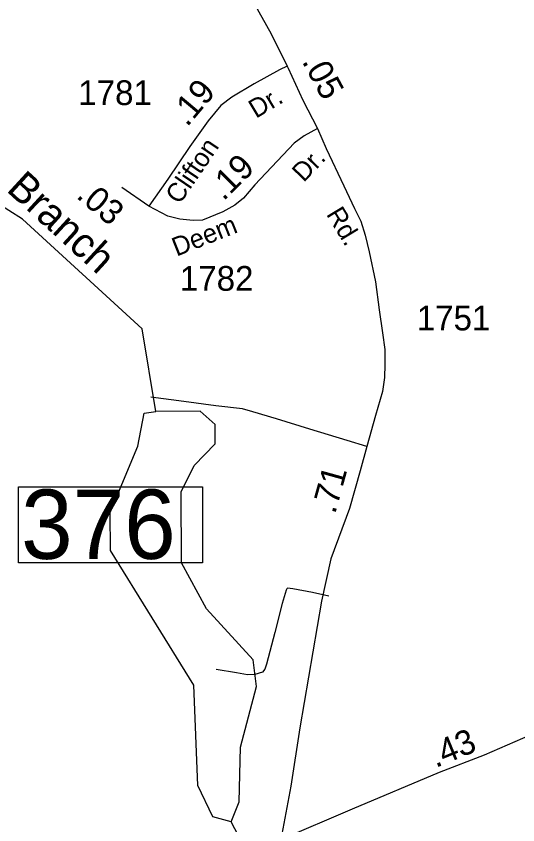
# Model space of a CAD drawing. Extents: x 2093524 to 2270757, y 289120 to 570408.
# Drawn here: x 2207611 to 2210144, y 459217 to 463300 of the extents above; entities that cross this region are included whole.
import ezdxf

# ---------------------------------------------------------------- set-up
doc = ezdxf.new("R2010")
doc.units = 0
for name, color, linetype in [('Exist Hydrographic Creek Single Shore', 7, 'Continuous'), ('Exist Hydrographic Creek Single Shore Label', 7, 'Continuous'), ('Exist Hydrographic Misc Water Feature', 7, 'Continuous'), ('Exist Hydrographic Pond Under 1500 Sq Ft', 7, 'Continuous'), ('Exist Road Non-System Type 51', 7, 'Continuous'), ('Exist Road Primary NC Attributed', 7, 'Continuous'), ('Exist Road Primary NC Mileage Hundredths English Label', 7, 'Continuous'), ('Exist Road Secondary Mileage Hundredths English Label', 7, 'Continuous'), ('Exist Road Secondary Structure Standard Bridge Number Label', 7, 'Continuous'), ('Exist Road Secondary Type 51 Attributed', 7, 'Continuous'), ('Exist Road Secondary Type 51 Label', 7, 'Continuous'), ('Exist Road Secondary Type 51 Number Label', 7, 'Continuous')]:
    doc.layers.add(name, color=color, linetype=linetype)

msp = doc.modelspace()

# ---------------------------------------------------------------- linework, layer by layer
at = {"layer": 'Exist Hydrographic Creek Single Shore'}
msp.add_lwpolyline([(2208315.4, 461303.4), (2208246.5, 461721.3), (2207642.4, 462274.5), (2207433.5, 462406.7), (2206732.4, 462617.5), (2206314.3, 462822.7), (2205888.4, 462929.6), (2205480.3, 462993.6), (2204639.4, 462954.6), (2204364.2, 462901.1), (2203691.3, 462678.4)], dxfattribs=at)
at = {"layer": 'Exist Hydrographic Misc Water Feature'}
msp.add_lwpolyline([(2211027.4, 458257.7), (2210918.5, 458364.8), (2209973.4, 458859.3), (2209856.3, 458874.8), (2209407.5, 458811.7), (2209207.4, 458828.7), (2208957.4, 458902.7), (2208823.5, 458990.6), (2208696.4, 459232.5)], dxfattribs=at)
at = {"layer": 'Exist Hydrographic Pond Under 1500 Sq Ft'}
for points in [[(2208696.4, 459232.5), (2208604.5, 459257.4), (2208528.4, 459416.3), (2208508.3, 459921.9), (2208087.4, 460602.7), (2208085.3, 460793), (2208225.4, 461128), (2208257.4, 461294.7), (2208315.4, 461303.4)], [(2208696.4, 459232.5), (2208737.4, 459333.4), (2208744.4, 459608.8), (2208824.3, 459915.6), (2208807.5, 460050.4), (2208572.3, 460307.6), (2208445.4, 460539.8), (2208443.3, 460897.4), (2208509.4, 461030.5), (2208616.4, 461139.9), (2208616.4, 461238.3), (2208540.3, 461305.4), (2208315.4, 461303.4)]]:
    msp.add_lwpolyline(points, dxfattribs=at)
at = {"layer": 'Exist Road Non-System Type 51'}
for points in [[(2209380.7, 461126.5), (2209282.2, 461157.7), (2209094.1, 461214.3), (2208925.9, 461267.2), (2208805.6, 461302.4), (2208753.4, 461317.9), (2208619.6, 461333), (2208457.3, 461354), (2208291.1, 461376.6)], [(2209189.8, 460371.4), (2209107.8, 460390.7), (2209007.8, 460408.1), (2208981.6, 460411.9), (2208977.6, 460408.1), (2208973.9, 460401.9), (2208954.2, 460333.8), (2208917.1, 460187.6), (2208874.2, 460027.4), (2208866.5, 460003.3), (2208854.7, 459987.4), (2208816.8, 459975.1), (2208778.7, 459974.8), (2208722.8, 459984.5), (2208620.5, 460001.6)]]:
    msp.add_lwpolyline(points, dxfattribs=at)
at = {"layer": 'Exist Road Primary NC Attributed'}
msp.add_lwpolyline([(2208946.7, 459142), (2209309.2, 459297.8), (2209749, 459482.2), (2209975.8, 459570.6), (2210168.9, 459655.3), (2210512.7, 459802.4), (2211021, 460007.9)], dxfattribs=at)
at = {"layer": 'Exist Road Secondary Structure Standard Bridge Number Label'}
msp.add_lwpolyline([(2207623.4, 460924), (2208552.4, 460924), (2208552.4, 460539.9), (2207623.4, 460539.9)], close=True, dxfattribs=at)
at = {"layer": 'Exist Road Secondary Type 51 Attributed'}
msp.add_line((2208280.7, 462340.8), (2208144.8, 462434.7), dxfattribs=at)
for points in [[(2208157.1, 464860.4), (2208163.8, 464784.5), (2208182.3, 464678.5), (2208209.1, 464573), (2208241.9, 464489), (2208314.7, 464327.9), (2208412.1, 464128.4), (2208507.3, 463951.1), (2208614.8, 463752.1), (2208714, 463544.8), (2208813.4, 463363.4), (2208898.2, 463210.1), (2208979.1, 463046.6)], [(2208979.1, 463046.6), (2208940.4, 463029.1), (2208813.2, 462958.4), (2208700.1, 462890.8), (2208645.1, 462848.4), (2208580.7, 462771.4), (2208488, 462641), (2208376.5, 462477.5), (2208280.7, 462340.8)], [(2208979.1, 463046.6), (2208983.6, 463036.9), (2209058.5, 462875.3), (2209131.7, 462731.8)], [(2209131.7, 462731.8), (2209065.7, 462695.4), (2209014.1, 462659.1), (2208815.7, 462447.9), (2208758, 462381.5), (2208714.3, 462345.3), (2208654.5, 462311.1), (2208551.1, 462270.2), (2208505.3, 462268.5), (2208437.8, 462274.8), (2208376.5, 462290.5), (2208280.7, 462340.8)], [(2209131.7, 462731.8), (2209176.3, 462632.2), (2209265.6, 462443.1), (2209320.1, 462329.5), (2209350.6, 462265.6), (2209373.2, 462194), (2209393.8, 462110), (2209424.9, 461958.4), (2209443.7, 461816.7), (2209460.4, 461700.6), (2209473.1, 461616.7), (2209471.6, 461541), (2209470, 461474.7), (2209460.7, 461404.7), (2209425.5, 461282.8), (2209380.7, 461126.5), (2209347.4, 461004.2), (2209294.7, 460814), (2209199.6, 460559.8), (2209152.2, 460346.8), (2209042.6, 459706.4), (2208997.8, 459412.4), (2208946.7, 459142)]]:
    msp.add_lwpolyline(points, dxfattribs=at)

# ---------------------------------------------------------------- texts
at = {"layer": 'Exist Hydrographic Creek Single Shore Label'}
msp.add_text('Branch', height=150, rotation=317.516, dxfattribs=at).set_placement((2207556.6, 462419.8))
at = {"layer": 'Exist Road Primary NC Mileage Hundredths English Label'}
msp.add_text('.43', height=125, rotation=22.336, dxfattribs=at).set_placement((2209729, 459503.6))
at = {"layer": 'Exist Road Secondary Mileage Hundredths English Label'}
for s, rotation, p in [('.05', 298.3927, (2209051.7, 463071.7)), ('.19', 49.9647, (2208474.1, 462737)), ('.19', 44.7568, (2208657.6, 462363)), ('.03', 319.7307, (2207909.7, 462386.3)), ('.71', 74.5173, (2209221.1, 460782.4))]:
    msp.add_text(s, height=125, rotation=rotation, dxfattribs=at).set_placement(p)
at = {"layer": 'Exist Road Secondary Structure Standard Bridge Number Label'}
msp.add_text('376', height=350, dxfattribs=at).set_placement((2207635.9, 460559.7))
at = {"layer": 'Exist Road Secondary Type 51 Label'}
for s, rotation, p in [('Dr.', 30.8587, (2208821.5, 462781.3)), ('Clifton', 55.692, (2208436.3, 462345.3)), ('Dr.', 46.1147, (2209063, 462457.5)), ('Rd.', 301.2024, (2209174.2, 462300.2)), ('Deem', 21.5639, (2208420.8, 462085.4))]:
    msp.add_text(s, height=95, rotation=rotation, dxfattribs=at).set_placement(p)
at = {"layer": 'Exist Road Secondary Type 51 Number Label'}
for s, p in [('1781', (2207924.3, 462850.9)), ('1782', (2208437.4, 461913.3)), ('1751', (2209633.4, 461713.4))]:
    msp.add_text(s, height=125, dxfattribs=at).set_placement(p)

doc.saveas('drawing.dxf')
